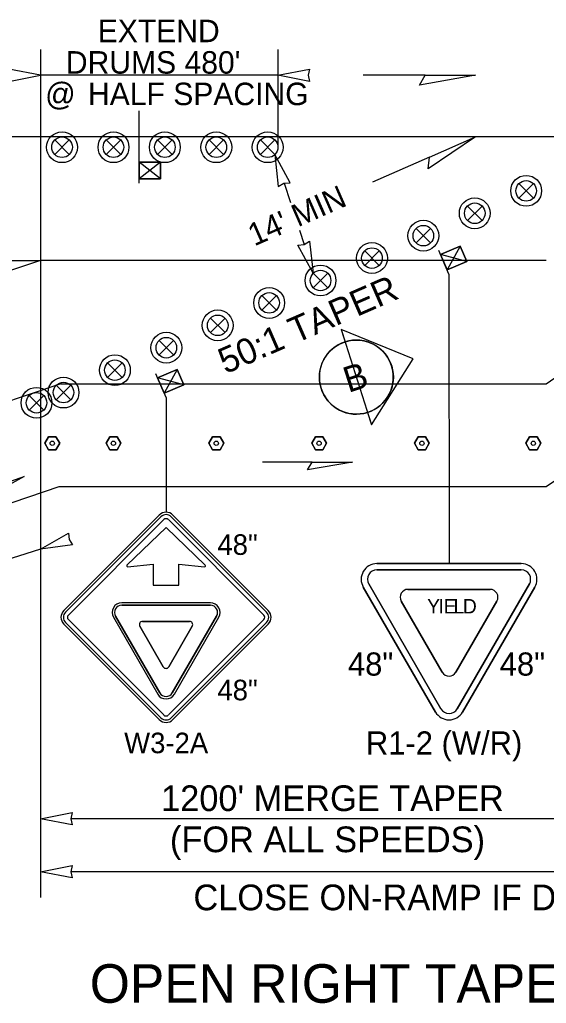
# Model space of a CAD drawing. Extents: x 99958 to 100136, y 99935 to 100013.
# Drawn here: x 100110.537 to 100112.177, y 99974.799 to 99977.86 of the extents above; entities that cross this region are included whole.
import ezdxf

# ---------------------------------------------------------------- set-up
doc = ezdxf.new("R2010")
doc.units = 0
for name, color, linetype in [('RD_ED_ShoulderPavedEdge', 7, 'Continuous'), ('RD_MK_LineEdgeYellow', 7, 'Continuous'), ('RD_MK_LineLane', 7, 'Continuous'), ('SH_DE_DetailHeading2Text', 7, 'Continuous'), ('SH_GI_SectionCut', 7, 'Continuous'), ('TR_SN_ConstructionSigns', 7, 'Continuous'), ('TR_WZ_PortableSignMount5ftMinBlk-Org', 7, 'Continuous'), ('TR_WZ_PortableSignMount5ftMinRed-Wht', 7, 'Continuous'), ('TR_WZ_TrafficSafetyDrum', 7, 'Continuous'), ('TR_WZ_TubularMarker', 7, 'Continuous'), ('TR_WZ_WorkZoneDetails', 7, 'Continuous'), ('TR_WZ_WorkZoneTextCurrent', 7, 'Continuous')]:
    doc.layers.add(name, color=color, linetype=linetype)

msp = doc.modelspace()

# ---------------------------------------------------------------- linework, layer by layer
at = {"layer": 'RD_ED_ShoulderPavedEdge'}
for p, q in [((100112.1758, 99976.4069), (100112.7368, 99976.7909)), ((100108.195, 99975.5689), (100110.6601, 99976.4069)), ((100110.6601, 99976.4069), (100112.1758, 99976.4069))]:
    msp.add_line(p, q, dxfattribs=at)
at = {"layer": 'RD_MK_LineEdgeYellow'}
for p, q in [((100112.1758, 99976.7269), (100112.7368, 99977.1109)), ((100110.6655, 99976.7269), (100108.195, 99975.8927)), ((100110.6655, 99976.7269), (100112.1758, 99976.7269))]:
    msp.add_line(p, q, dxfattribs=at)
at = {"layer": 'RD_MK_LineLane'}
for points in [[(100115.43, 99977.4949), (100108.195, 99977.4949)], [(100112.1758, 99977.1109), (100110.6024, 99977.1109)], [(100112.1758, 99977.1109), (100110.6024, 99977.1109)]]:
    msp.add_lwpolyline(points, dxfattribs=at)
at = {"layer": 'SH_GI_SectionCut'}
for p, q in [((100111.5379, 99976.8959), (100111.5503, 99976.8571)), ((100111.7627, 99976.8041), (100111.5379, 99976.8959)), ((100111.5379, 99976.8959), (100111.6329, 99976.5989)), ((100111.6329, 99976.5989), (100111.7627, 99976.8041)), ((100111.6205, 99976.6377), (100111.6329, 99976.5989))]:
    msp.add_line(p, q, dxfattribs=at)
msp.add_circle((100111.5854, 99976.7474), 0.1152, dxfattribs=at)
for start, end in [(17.7228, 287.7205), (287.7205, 107.725), (287.7205, 17.7228)]:
    msp.add_arc((100111.5854, 99976.7474), 0.1152, start, end, dxfattribs=at)
at = {"layer": 'TR_SN_ConstructionSigns'}
for p, q in [((100110.9719, 99976.3181), (100110.6749, 99976.0211)), ((100110.9772, 99976.3128), (100110.6802, 99976.0158)), ((100110.689, 99976.007), (100110.986, 99976.304)), ((100111.0002, 99976.304), (100111.2971, 99976.007)), ((100111.306, 99976.0158), (100111.009, 99976.3128)), ((100111.3113, 99976.0211), (100111.0143, 99976.3181)), ((100110.9931, 99976.2799), (100110.8713, 99976.1617)), ((100111.1148, 99976.1617), (100110.9931, 99976.2799)), ((100110.8733, 99976.1574), (100110.9531, 99976.1658)), ((100110.9531, 99976.1658), (100110.9531, 99976.0999)), ((100111.0331, 99976.0999), (100111.0331, 99976.1658)), ((100111.0331, 99976.1658), (100111.1128, 99976.1574)), ((100112.0987, 99976.1669), (100111.6491, 99976.1669)), ((100111.6491, 99976.1475), (100111.6491, 99976.1476)), ((100111.6491, 99976.1476), (100111.8739, 99976.1476)), ((100111.8739, 99976.1476), (100111.6491, 99976.1476)), ((100111.6491, 99976.1476), (100111.6491, 99976.1475)), ((100110.9531, 99976.0999), (100111.0331, 99976.0999)), ((100111.8317, 99975.7052), (100111.6069, 99976.0939)), ((100111.6069, 99976.0939), (100111.8317, 99975.7052)), ((100111.8486, 99975.715), (100111.6238, 99976.1036)), ((100111.6238, 99976.1036), (100111.8486, 99975.715)), ((100111.8739, 99976.0867), (100111.7461, 99976.0867)), ((100111.7461, 99976.0867), (100111.8739, 99976.0867)), ((100112.0017, 99976.0867), (100111.8739, 99976.0867)), ((100111.8739, 99976.0867), (100112.0017, 99976.0867)), ((100112.124, 99976.1036), (100111.8992, 99975.715)), ((100111.8992, 99975.715), (100112.124, 99976.1036)), ((100112.1408, 99976.0939), (100111.916, 99975.7052)), ((100111.916, 99975.7052), (100112.1408, 99976.0939)), ((100111.1311, 99976.0449), (100110.855, 99976.0449)), ((100110.855, 99976.0374), (100111.1311, 99976.0374)), ((100111.1311, 99976.0374), (100110.855, 99976.0374)), ((100111.725, 99976.0502), (100111.8528, 99975.8293)), ((100111.8528, 99975.8293), (100111.725, 99976.0502)), ((100111.895, 99975.8293), (100112.0228, 99976.0502)), ((100112.0228, 99976.0502), (100111.895, 99975.8293)), ((100110.986, 99975.6959), (100110.689, 99975.9929)), ((100110.8291, 99975.9999), (100110.9671, 99975.7608)), ((100110.9736, 99975.7646), (100110.8356, 99976.0037)), ((100110.8356, 99976.0037), (100110.9736, 99975.7646)), ((100111.2971, 99975.9929), (100111.0002, 99975.6959)), ((100111.1506, 99976.0037), (100111.0126, 99975.7646)), ((100111.0126, 99975.7646), (100111.1506, 99976.0037)), ((100111.0191, 99975.7608), (100111.1571, 99975.9999)), ((100110.6749, 99975.9787), (100110.9719, 99975.6817)), ((100110.6802, 99975.984), (100110.9772, 99975.687)), ((100110.9113, 99975.9724), (100110.9844, 99975.8458)), ((100110.9844, 99975.8458), (100110.9113, 99975.9724)), ((100111.0662, 99975.9874), (100110.92, 99975.9874)), ((100110.92, 99975.9874), (100111.0662, 99975.9874)), ((100111.0017, 99975.8458), (100111.0748, 99975.9724)), ((100111.0748, 99975.9724), (100111.0017, 99975.8458)), ((100111.009, 99975.687), (100111.306, 99975.984)), ((100111.0143, 99975.6817), (100111.3113, 99975.9787))]:
    msp.add_line(p, q, dxfattribs=at)
for points in [[(100111.6491, 99976.1669), (100112.0987, 99976.1669)], [(100111.8739, 99976.1476), (100112.0987, 99976.1476), (100112.0987, 99976.1475)], [(100112.0987, 99976.1475), (100112.0987, 99976.1476), (100111.8739, 99976.1476)]]:
    msp.add_lwpolyline(points, dxfattribs=at)
for centre, radius, start, end in [((100110.9931, 99976.2969), 0.03, 45, 135), ((100110.9931, 99976.2969), 0.0225, 45, 135), ((100110.9931, 99976.2969), 0.01, 45, 135), ((100110.8731, 99976.1599), 0.0025, 134.1559, 275.9533), ((100111.1131, 99976.1599), 0.0025, 264.0467, 45.8441), ((100111.6491, 99976.1182), 0.0487, 90, 210.0517), ((100111.6491, 99976.1182), 0.0487, 90, 210.0517), ((100111.6491, 99976.1182), 0.0292, 90, 210.0517), ((100111.6491, 99976.1182), 0.0292, 90, 210.0517), ((100112.0987, 99976.1182), 0.0487, 329.9522, 90), ((100112.0987, 99976.1182), 0.0487, 329.9522, 90), ((100112.0987, 99976.1182), 0.0292, 329.9522, 90), ((100112.0987, 99976.1182), 0.0292, 329.9522, 90), ((100111.7461, 99976.0624), 0.0244, 90, 210.0513), ((100111.7461, 99976.0624), 0.0244, 90, 210.0513), ((100112.0017, 99976.0624), 0.0244, 329.9514, 90), ((100112.0017, 99976.0624), 0.0244, 329.9514, 90), ((100110.6961, 99975.9999), 0.03, 135, 225), ((100110.855, 99976.0149), 0.03, 90, 210), ((100110.855, 99976.0149), 0.0225, 90, 210), ((100110.855, 99976.0149), 0.0225, 90, 210), ((100111.1311, 99976.0149), 0.03, 330, 90), ((100111.1311, 99976.0149), 0.0225, 330, 90), ((100111.1311, 99976.0149), 0.0225, 330, 90), ((100111.2901, 99975.9999), 0.03, 315, 45), ((100110.6961, 99975.9999), 0.0225, 135, 225), ((100110.6961, 99975.9999), 0.01, 135, 225), ((100111.2901, 99975.9999), 0.01, 315, 45), ((100111.2901, 99975.9999), 0.0225, 315, 45), ((100110.92, 99975.9774), 0.01, 90, 210), ((100110.92, 99975.9774), 0.01, 90, 210), ((100111.0662, 99975.9774), 0.01, 330, 90), ((100111.0662, 99975.9774), 0.01, 330, 90), ((100110.9931, 99975.8508), 0.01, 210, 330), ((100110.9931, 99975.8508), 0.01, 210, 330), ((100111.8739, 99975.8415), 0.0244, 210.0519, 329.9525), ((100111.8739, 99975.8415), 0.0244, 210.0519, 329.9525), ((100110.9931, 99975.7758), 0.03, 210, 330), ((100110.9931, 99975.7758), 0.0225, 210, 330), ((100110.9931, 99975.7758), 0.0225, 210, 330), ((100111.8739, 99975.7296), 0.0292, 210.0518, 329.9516), ((100111.8739, 99975.7296), 0.0292, 210.0518, 329.9516), ((100110.9931, 99975.7029), 0.0225, 225, 315), ((100110.9931, 99975.7029), 0.01, 225, 315), ((100111.8739, 99975.7296), 0.0487, 210.0518, 329.9516), ((100111.8739, 99975.7296), 0.0487, 210.0518, 329.9516), ((100110.9931, 99975.7029), 0.03, 225, 315)]:
    msp.add_arc(centre, radius, start, end, dxfattribs=at)
at = {"layer": 'TR_WZ_PortableSignMount5ftMinBlk-Org'}
for p, q in [((100110.9094, 99977.3509), (100110.9094, 99977.4309)), ((100110.9761, 99977.4169), (100110.9094, 99977.3649)), ((100110.9761, 99977.3649), (100110.9094, 99977.4169)), ((100110.9427, 99977.3909), (100110.9427, 99977.3909)), ((100110.9428, 99977.391), (100110.9428, 99977.391)), ((100110.9931, 99976.6844), (100110.9611, 99976.7577)), ((100111.0279, 99976.7715), (100110.9875, 99976.6972)), ((100111.0486, 99976.7239), (100110.9667, 99976.7449)), ((100111.0077, 99976.7344), (100111.0077, 99976.7344)), ((100111.0078, 99976.7345), (100111.0078, 99976.7345))]:
    msp.add_line(p, q, dxfattribs=at)
for points in [[(100110.9761, 99977.4169), (100110.9761, 99977.3649), (100110.9094, 99977.3649), (100110.9094, 99977.4169)], [(100110.9094, 99977.3649), (100110.9761, 99977.3649), (100110.9761, 99977.4169), (100110.9094, 99977.4169)], [(100111.0279, 99976.7715), (100111.0486, 99976.7239), (100110.9875, 99976.6972), (100110.9667, 99976.7449)], [(100110.9875, 99976.6972), (100111.0486, 99976.7239), (100111.0279, 99976.7715), (100110.9667, 99976.7449)]]:
    msp.add_lwpolyline(points, close=True, dxfattribs=at)
at = {"layer": 'TR_WZ_PortableSignMount5ftMinRed-Wht'}
for p, q in [((100111.9084, 99977.1554), (100111.868, 99977.0811)), ((100111.8736, 99977.0683), (100111.8416, 99977.1416)), ((100111.9291, 99977.1078), (100111.8472, 99977.1288)), ((100111.8882, 99977.1184), (100111.8882, 99977.1184)), ((100111.8882, 99977.1183), (100111.8882, 99977.1183))]:
    msp.add_line(p, q, dxfattribs=at)
for points in [[(100111.9084, 99977.1554), (100111.9291, 99977.1078), (100111.868, 99977.0811), (100111.8472, 99977.1288)], [(100111.868, 99977.0811), (100111.9291, 99977.1078), (100111.9084, 99977.1554), (100111.8472, 99977.1288)]]:
    msp.add_lwpolyline(points, close=True, dxfattribs=at)
at = {"layer": 'TR_WZ_TrafficSafetyDrum'}
for p, q in [((100110.6468, 99977.4855), (100110.692, 99977.4403)), ((100110.692, 99977.4855), (100110.6468, 99977.4403)), ((100110.8068, 99977.4855), (100110.852, 99977.4403)), ((100110.852, 99977.4855), (100110.8068, 99977.4403)), ((100110.9668, 99977.4855), (100111.012, 99977.4403)), ((100111.012, 99977.4855), (100110.9668, 99977.4403)), ((100111.1268, 99977.4855), (100111.172, 99977.4403)), ((100111.172, 99977.4855), (100111.1268, 99977.4403)), ((100111.2868, 99977.4855), (100111.332, 99977.4403)), ((100111.332, 99977.4855), (100111.2868, 99977.4403)), ((100112.0913, 99977.3497), (100112.1366, 99977.3045)), ((100112.1366, 99977.3497), (100112.0913, 99977.3045)), ((100111.9313, 99977.28), (100111.9766, 99977.2347)), ((100111.9766, 99977.28), (100111.9313, 99977.2347)), ((100111.7713, 99977.2102), (100111.8166, 99977.165)), ((100111.8166, 99977.2102), (100111.7713, 99977.165)), ((100111.6113, 99977.1405), (100111.6566, 99977.0952)), ((100111.6566, 99977.1405), (100111.6113, 99977.0952)), ((100111.4513, 99977.0708), (100111.4966, 99977.0255)), ((100111.4966, 99977.0708), (100111.4513, 99977.0255)), ((100111.2913, 99977.001), (100111.3366, 99976.9558)), ((100111.3366, 99977.001), (100111.2913, 99976.9558)), ((100111.1313, 99976.9313), (100111.1766, 99976.886)), ((100111.1766, 99976.9313), (100111.1313, 99976.886)), ((100110.9713, 99976.8615), (100111.0166, 99976.8163)), ((100111.0166, 99976.8615), (100110.9713, 99976.8163)), ((100110.8113, 99976.7918), (100110.8566, 99976.7465)), ((100110.8566, 99976.7918), (100110.8113, 99976.7465)), ((100110.6513, 99976.722), (100110.6966, 99976.6768)), ((100110.6966, 99976.722), (100110.6513, 99976.6768)), ((100110.5673, 99976.6902), (100110.6125, 99976.645)), ((100110.6125, 99976.6902), (100110.5673, 99976.645))]:
    msp.add_line(p, q, dxfattribs=at)
for centre, radius in [((100110.6694, 99977.4629), 0.048), ((100110.6694, 99977.4629), 0.048), ((100110.6694, 99977.4629), 0.032), ((100110.8294, 99977.4629), 0.048), ((100110.8294, 99977.4629), 0.048), ((100110.8294, 99977.4629), 0.032), ((100110.9894, 99977.4629), 0.048), ((100110.9894, 99977.4629), 0.048), ((100110.9894, 99977.4629), 0.032), ((100111.1494, 99977.4629), 0.048), ((100111.1494, 99977.4629), 0.048), ((100111.1494, 99977.4629), 0.032), ((100111.3094, 99977.4629), 0.048), ((100111.3094, 99977.4629), 0.048), ((100111.3094, 99977.4629), 0.032), ((100112.1139, 99977.3271), 0.048), ((100112.1139, 99977.3271), 0.048), ((100112.1139, 99977.3271), 0.032), ((100111.9539, 99977.2574), 0.048), ((100111.9539, 99977.2574), 0.048), ((100111.9539, 99977.2574), 0.032), ((100111.7939, 99977.1876), 0.048), ((100111.7939, 99977.1876), 0.048), ((100111.7939, 99977.1876), 0.032), ((100111.6339, 99977.1179), 0.048), ((100111.6339, 99977.1179), 0.048), ((100111.6339, 99977.1179), 0.032), ((100111.4739, 99977.0481), 0.048), ((100111.4739, 99977.0481), 0.048), ((100111.4739, 99977.0481), 0.032), ((100111.3139, 99976.9784), 0.048), ((100111.3139, 99976.9784), 0.048), ((100111.3139, 99976.9784), 0.032), ((100111.1539, 99976.9086), 0.048), ((100111.1539, 99976.9086), 0.048), ((100111.1539, 99976.9086), 0.032), ((100110.9939, 99976.8389), 0.048), ((100110.9939, 99976.8389), 0.048), ((100110.9939, 99976.8389), 0.032), ((100110.8339, 99976.7691), 0.048), ((100110.8339, 99976.7691), 0.048), ((100110.8339, 99976.7691), 0.032), ((100110.6739, 99976.6994), 0.048), ((100110.6739, 99976.6994), 0.048), ((100110.6739, 99976.6994), 0.032), ((100110.5899, 99976.6676), 0.048), ((100110.5899, 99976.6676), 0.048), ((100110.5899, 99976.6676), 0.032)]:
    msp.add_circle(centre, radius, dxfattribs=at)
at = {"layer": 'TR_WZ_TubularMarker'}
for points in [[(100110.6158, 99976.5416), (100110.6273, 99976.5616), (100110.6504, 99976.5616), (100110.662, 99976.5416), (100110.6504, 99976.5216), (100110.6273, 99976.5216)], [(100110.8063, 99976.5416), (100110.8179, 99976.5616), (100110.841, 99976.5616), (100110.8525, 99976.5416), (100110.841, 99976.5216), (100110.8179, 99976.5216)], [(100111.1263, 99976.5416), (100111.1379, 99976.5616), (100111.161, 99976.5616), (100111.1725, 99976.5416), (100111.161, 99976.5216), (100111.1379, 99976.5216)], [(100111.4463, 99976.5416), (100111.4579, 99976.5616), (100111.481, 99976.5616), (100111.4925, 99976.5416), (100111.481, 99976.5216), (100111.4579, 99976.5216)], [(100111.7663, 99976.5416), (100111.7779, 99976.5616), (100111.801, 99976.5616), (100111.8125, 99976.5416), (100111.801, 99976.5216), (100111.7779, 99976.5216)], [(100112.1131, 99976.5416), (100112.1247, 99976.5616), (100112.1478, 99976.5616), (100112.1593, 99976.5416), (100112.1478, 99976.5216), (100112.1247, 99976.5216)]]:
    msp.add_lwpolyline(points, close=True, dxfattribs=at)
for points in [[(100110.6273, 99976.5216), (100110.6504, 99976.5216), (100110.662, 99976.5416), (100110.6504, 99976.5616), (100110.6273, 99976.5616), (100110.6158, 99976.5416), (100110.6273, 99976.5216)], [(100110.8179, 99976.5216), (100110.841, 99976.5216), (100110.8525, 99976.5416), (100110.841, 99976.5616), (100110.8179, 99976.5616), (100110.8063, 99976.5416), (100110.8179, 99976.5216)], [(100111.1379, 99976.5216), (100111.161, 99976.5216), (100111.1725, 99976.5416), (100111.161, 99976.5616), (100111.1379, 99976.5616), (100111.1263, 99976.5416), (100111.1379, 99976.5216)], [(100111.4579, 99976.5216), (100111.481, 99976.5216), (100111.4925, 99976.5416), (100111.481, 99976.5616), (100111.4579, 99976.5616), (100111.4463, 99976.5416), (100111.4579, 99976.5216)], [(100111.7779, 99976.5216), (100111.801, 99976.5216), (100111.8125, 99976.5416), (100111.801, 99976.5616), (100111.7779, 99976.5616), (100111.7663, 99976.5416), (100111.7779, 99976.5216)], [(100112.1247, 99976.5216), (100112.1478, 99976.5216), (100112.1593, 99976.5416), (100112.1478, 99976.5616), (100112.1247, 99976.5616), (100112.1131, 99976.5416), (100112.1247, 99976.5216)]]:
    msp.add_lwpolyline(points, dxfattribs=at)
for centre in [(100110.6389, 99976.5416), (100110.8294, 99976.5416), (100111.1494, 99976.5416), (100111.4694, 99976.5416), (100111.7894, 99976.5416), (100112.1362, 99976.5416)]:
    msp.add_circle(centre, 0.00667, dxfattribs=at)
at = {"layer": 'TR_WZ_WorkZoneDetails'}
for p, q in [((100110.6024, 99977.7669), (100110.6024, 99975.1282)), ((100111.3414, 99977.7669), (100111.3414, 99977.4629)), ((100111.3414, 99977.6869), (100110.6024, 99977.6869)), ((100111.7994, 99977.6869), (100111.6065, 99977.6869)), ((100110.9094, 99977.4309), (100110.9094, 99977.5759)), ((100111.8126, 99977.4317), (100111.6361, 99977.354)), ((100111.3609, 99977.3508), (100111.3803, 99977.2908)), ((100111.408, 99977.2047), (100111.4225, 99977.1599)), ((100109.2533, 99977.1109), (100110.6024, 99977.1109)), ((100110.6024, 99977.1109), (100109.2943, 99976.6692)), ((100111.8736, 99977.0683), (100111.8739, 99976.1669)), ((100110.9931, 99976.6844), (100110.9931, 99976.3269)), ((100111.4477, 99976.4832), (100111.2934, 99976.4832)), ((100110.6024, 99976.2119), (100110.3386, 99976.1286)), ((100112.3722, 99975.3729), (100110.6962, 99975.3729)), ((100114.3691, 99975.2082), (100110.6962, 99975.2082))]:
    msp.add_line(p, q, dxfattribs=at)
for points in [[(100110.6024, 99977.6869), (100110.5041, 99977.7062), (100110.5087, 99977.6869), (100110.5041, 99977.6676)], [(100111.3414, 99977.6869), (100111.4396, 99977.7062), (100111.4351, 99977.6869), (100111.4396, 99977.6676)], [(100111.9566, 99977.6869), (100111.7815, 99977.6561), (100111.7994, 99977.6869)], [(100111.9566, 99977.4949), (100111.8087, 99977.3962), (100111.8126, 99977.4317)], [(100111.332, 99977.4403), (100111.3424, 99977.3407), (100111.3595, 99977.3507), (100111.3792, 99977.352)], [(100111.4513, 99977.0708), (100111.403, 99977.1585), (100111.4227, 99977.16), (100111.4397, 99977.1702)], [(100111.5735, 99976.4832), (100111.4334, 99976.4586), (100111.4477, 99976.4832)], [(100110.5517, 99976.4377), (100110.427, 99976.3692), (100110.4326, 99976.3972)], [(100110.6024, 99976.2119), (100110.6893, 99976.2618), (100110.6912, 99976.2421), (100110.7017, 99976.2253)], [(100110.6024, 99975.3729), (100110.7007, 99975.3922), (100110.6962, 99975.3729), (100110.7007, 99975.3537)], [(100110.6024, 99975.2082), (100110.7007, 99975.2275), (100110.6962, 99975.2082), (100110.7007, 99975.1889)]]:
    msp.add_lwpolyline(points, close=True, dxfattribs=at)

# ---------------------------------------------------------------- texts
at = {"layer": 'SH_DE_DetailHeading2Text'}
msp.add_text('OPEN RIGHT TAPERED ON-RAMP DETAIL', height=0.12, rotation=360, dxfattribs=at).set_placement((100110.7557, 99974.8003))
at = {"layer": 'SH_GI_SectionCut'}
msp.add_text('B', height=0.08, rotation=17.7128, dxfattribs=at).set_placement((100111.5605, 99976.6982))
at = {"layer": 'TR_SN_ConstructionSigns'}
for s, height, p in [('48"', 0.064, (100111.1529, 99976.1942)), ('48"', 0.072, (100112.0316, 99975.8185)), ('48"', 0.064, (100111.1529, 99975.7416)), ('W3-2A', 0.064, (100110.8627, 99975.5769)), ('R1-2 (W/R)', 0.072, (100111.6151, 99975.5729))]:
    msp.add_text(s, height=height, rotation=360, dxfattribs=at).set_placement(p)
for s, height, p in [('Y', 0.045, (100111.8057, 99976.0119)), ('I', 0.045, (100111.8408, 99976.0119)), ('E', 0.045, (100111.857, 99976.0119)), ('L', 0.045, (100111.8876, 99976.0119)), ('D', 0.045, (100111.9168, 99976.0119)), ('48"', 0.072, (100111.5592, 99975.8185))]:
    msp.add_text(s, height=height, dxfattribs=at).set_placement(p)
at = {"layer": 'TR_WZ_WorkZoneTextCurrent'}
for s, height, p in [('EXTEND', 0.07, (100110.7804, 99977.7899)), ("DRUMS 480'", 0.07, (100110.6813, 99977.6919)), ('@', 0.07, (100110.6167, 99977.5939)), ('HALF SPACING', 0.07, (100110.7502, 99977.5939)), ("1200' MERGE TAPER", 0.08, (100110.9776, 99975.3969)), ('(FOR ALL SPEEDS)', 0.08, (100111.0051, 99975.2689)), ('CLOSE ON-RAMP IF DISTANCE IS NOT AVAILABLE', 0.08, (100111.0782, 99975.0882))]:
    msp.add_text(s, height=height, dxfattribs=at).set_placement(p)
for s, height, rotation, p in [("14' MIN", 0.07, 23.7238, (100111.2678, 99977.154)), ('50:1 TAPER', 0.08, 23.5731, (100111.178, 99976.7561))]:
    msp.add_text(s, height=height, rotation=rotation, dxfattribs=at).set_placement(p)

doc.saveas('drawing.dxf')
